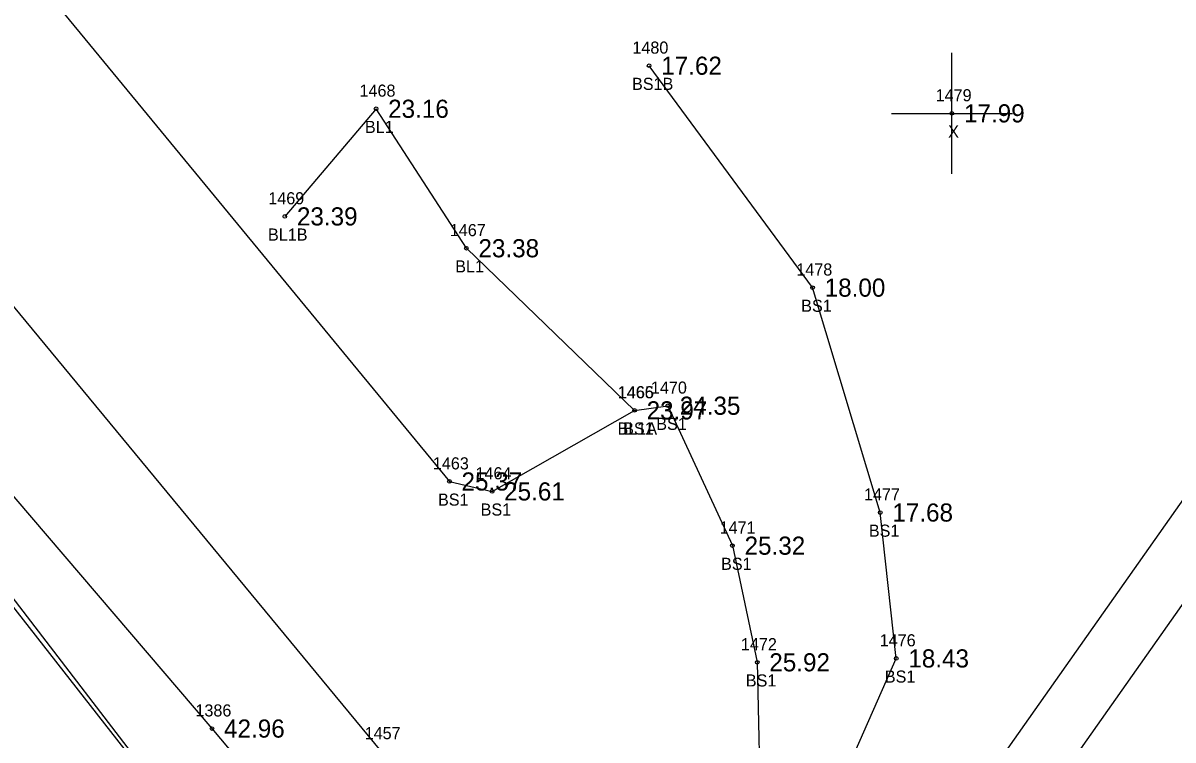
# Model space of a CAD drawing. Extents: x 2042211 to 2045853, y 303080 to 309569.
# Drawn here: x 2043427.2 to 2043522.3, y 305962.7 to 306022 of the extents above; entities that cross this region are included whole.
import ezdxf

# ---------------------------------------------------------------- set-up
doc = ezdxf.new("R2010")
doc.units = 0
for name, color, linetype in [('BR_500YR_SCOUR', 7, 'Continuous'), ('RD_DTM_BkLn1', 7, 'Continuous'), ('RD_DTM_BkLn2', 7, 'Continuous'), ('RD_DTM_BkLn_txCode', 7, 'Continuous'), ('RD_EX_Misc', 7, 'Continuous'), ('RD_EX_Misc_txCode', 7, 'Continuous'), ('RD_EX_RailRoad', 7, 'Continuous'), ('RD_EX_Road', 7, 'Continuous'), ('RD_EX_TX_Misc_ELEV', 7, 'Continuous'), ('RD_EX_VEG_txCode', 7, 'Continuous'), ('RD_SMD_Locator', 7, 'Continuous')]:
    doc.layers.add(name, color=color, linetype=linetype)

msp = doc.modelspace()

# ---------------------------------------------------------------- linework, layer by layer
at = {"layer": 'BR_500YR_SCOUR'}
for points in [[(2043030.108, 306588.104), (2043035.72, 306574.193), (2043060.116, 306522.02), (2043088.592, 306466.896), (2043098.933, 306441.29), (2043120.966, 306400.064), (2043177.313, 306317.207), (2043201.761, 306279.577), (2043229.832, 306237.415), (2043260.653, 306197.803), (2043289.366, 306160.318), (2043322.23, 306122.171), (2043376.497, 306058.902), (2043456.788, 305961.755), (2043477.523, 305946.756)], [(2043328.202, 306098.112), (2043376.888, 306037.825), (2043391.984, 306019.153), (2043438.026, 305959.174), (2043441.346, 305955.002), (2043457.813, 305935.145)]]:
    msp.add_lwpolyline(points, dxfattribs=at)
at = {"layer": 'RD_DTM_BkLn1'}
for points in [[(2043092.42, 306438.635), (2043116.553, 306395.121), (2043142.306, 306353.5), (2043168.263, 306313.487), (2043195.768, 306272.527), (2043224.185, 306233.093), (2043253.719, 306192.099), (2043284.773, 306155.219), (2043315.704, 306117.488), (2043380.421, 306040.232), (2043386.018, 306034.197), (2043385.213, 306030.143), (2043389.416, 306025.271), (2043394.876, 306024.708), (2043405.539, 306010.284), (2043407.049, 306006.287), (2043414.235, 305997.014), (2043442.807, 305963.633), (2043459.214, 305944.103), (2043460.56, 305939.606), (2043460.782, 305937.733)], [(2043477.771, 305989.953), (2043463.855, 306003.362), (2043456.384, 306014.899), (2043448.837, 306005.995)]]:
    msp.add_lwpolyline(points, dxfattribs=at)
at = {"layer": 'RD_DTM_BkLn2'}
for points in [[(2043050.765, 306528.525), (2043076.88, 306485.503), (2043100.654, 306445.311), (2043124.703, 306399.731), (2043150.386, 306358.681), (2043176.888, 306319.643), (2043207.148, 306280.101), (2043235.901, 306243.115), (2043269.199, 306203.58), (2043298.346, 306167.992), (2043333.269, 306134.304), (2043400.801, 306058.891), (2043462.454, 305984.07), (2043465.982, 305983.249), (2043477.771, 305989.953), (2043480.512, 305990.337), (2043485.873, 305978.761), (2043487.92, 305969.113), (2043488.213, 305955.349)], [(2043495.197, 305959.855), (2043499.423, 305969.434), (2043498.101, 305981.502), (2043492.502, 306000.104), (2043478.978, 306018.46)]]:
    msp.add_lwpolyline(points, dxfattribs=at)
at = {"layer": 'RD_EX_Misc'}
for p, q in [((2043504.031, 306009.518), (2043504.031, 306019.518)), ((2043499.031, 306014.518), (2043509.031, 306014.518))]:
    msp.add_line(p, q, dxfattribs=at)
at = {"layer": 'RD_EX_RailRoad'}
for points in [[(2043316.975, 305689.807), (2043465.55, 305900.809), (2043574.758, 306055.798)], [(2043321.053, 305686.979), (2043469.606, 305897.987), (2043578.864, 306053.03)]]:
    msp.add_lwpolyline(points, dxfattribs=at)
at = {"layer": 'RD_EX_Road'}
msp.add_lwpolyline([(2043088.136, 306436.09), (2043112.528, 306392.81), (2043137.375, 306350.661), (2043162.883, 306309.772), (2043190.743, 306268.803), (2043219.178, 306228.694), (2043249.322, 306189.211), (2043279.471, 306150.896), (2043310.901, 306113.333), (2043375.858, 306036.862), (2043413.215, 305990.462), (2043437.782, 305959.091), (2043453.014, 305940.004), (2043456.213, 305936.084), (2043457.418, 305934.799)], dxfattribs=at)
at = {"layer": 'RD_SMD_Locator'}
for centre in [(2043478.978, 306018.46), (2043456.384, 306014.899), (2043504.031, 306014.518), (2043448.837, 306005.995), (2043463.855, 306003.362), (2043492.502, 306000.104), (2043477.771, 305989.953), (2043477.771, 305989.953), (2043480.512, 305990.337), (2043462.454, 305984.07), (2043465.982, 305983.249), (2043498.101, 305981.502), (2043485.873, 305978.761), (2043487.92, 305969.113), (2043499.423, 305969.434), (2043442.807, 305963.633)]:
    msp.add_circle(centre, 0.15, dxfattribs=at)

# ---------------------------------------------------------------- texts
at = {"layer": 'RD_DTM_BkLn_txCode'}
for s, p in [('1480', (2043477.592, 306019.46)), ('1468', (2043455.014, 306015.899)), ('BS1B', (2043477.561, 306016.46)), ('BL1', (2043455.463, 306012.899)), ('1469', (2043447.467, 306006.995)), ('1467', (2043462.485, 306004.362)), ('BL1B', (2043447.443, 306003.995)), ('BL1', (2043462.933, 306001.362)), ('1478', (2043491.156, 306001.104)), ('BS1', (2043491.557, 305998.104)), ('1466', (2043476.377, 305990.953)), ('1465', (2043476.4, 305990.953)), ('1470', (2043479.126, 305991.337)), ('BL1A', (2043476.361, 305987.953)), ('BS1', (2043476.826, 305987.953)), ('BS1', (2043479.567, 305988.337)), ('1463', (2043461.084, 305985.07)), ('1464', (2043464.612, 305984.249)), ('1477', (2043496.754, 305982.502)), ('BS1', (2043461.51, 305982.07)), ('BS1', (2043465.037, 305981.249)), ('1471', (2043484.81, 305979.761)), ('BS1', (2043497.156, 305979.502)), ('BS1', (2043484.928, 305976.761)), ('1472', (2043486.573, 305970.113)), ('1476', (2043498.053, 305970.434)), ('BS1', (2043486.975, 305967.113)), ('BS1', (2043498.478, 305967.434)), ('1386', (2043441.437, 305964.633))]:
    msp.add_text(s, height=1, dxfattribs=at).set_placement(p)
at = {"layer": 'RD_EX_Misc_txCode'}
for s, p in [('1479', (2043502.684, 306015.518)), ('X', (2043503.716, 306012.518))]:
    msp.add_text(s, height=1, dxfattribs=at).set_placement(p)
at = {"layer": 'RD_EX_TX_Misc_ELEV'}
for s, p in [('17.62', (2043479.978, 306017.71)), ('23.16', (2043457.384, 306014.149)), ('17.99', (2043505.031, 306013.768)), ('23.39', (2043449.837, 306005.245)), ('23.38', (2043464.855, 306002.612)), ('18.00', (2043493.502, 305999.354)), ('24.35', (2043481.512, 305989.587)), ('23.97', (2043478.771, 305989.203)), ('23.97', (2043478.771, 305989.203)), ('25.37', (2043463.454, 305983.32)), ('25.61', (2043466.982, 305982.499)), ('17.68', (2043499.101, 305980.752)), ('25.32', (2043486.873, 305978.011)), ('18.43', (2043500.423, 305968.684)), ('25.92', (2043488.92, 305968.363)), ('42.96', (2043443.807, 305962.883))]:
    msp.add_text(s, height=1.5, dxfattribs=at).set_placement(p)
at = {"layer": 'RD_EX_VEG_txCode'}
msp.add_text('1457', height=1, dxfattribs=at).set_placement((2043455.441, 305962.755))

doc.saveas('drawing.dxf')
